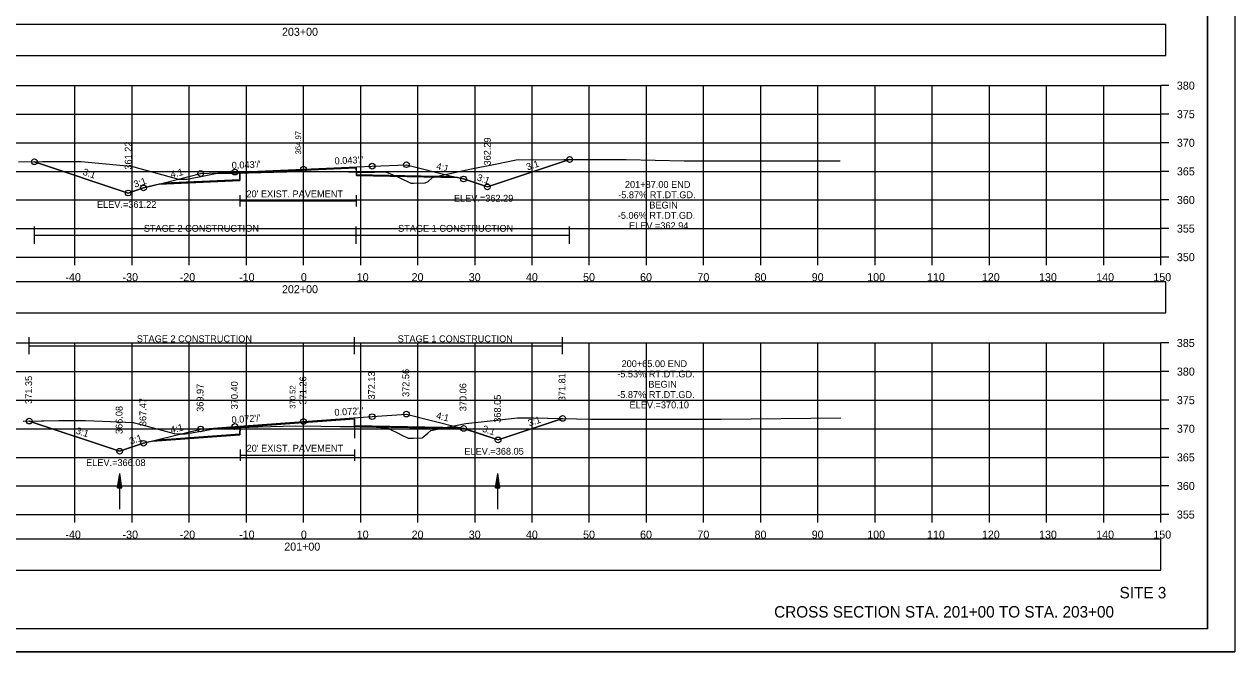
# Model space of a CAD drawing. Extents: x 1376273 to 1384221, y 378927 to 384592.
# Drawn here: x 1379342.3 to 1379554.1, y 381391.9 to 381501.6 of the extents above; entities that cross this region are included whole.
import ezdxf

# ---------------------------------------------------------------- set-up
doc = ezdxf.new("R2010")
doc.units = 0
for name, color, linetype in [('R_Alt Surface', 7, 'Continuous'), ('R_Axis', 7, 'Continuous'), ('R_Axis Annot', 7, 'Continuous'), ('R_Border', 7, 'Continuous'), ('R_Border Notes', 7, 'Continuous'), ('R_Contours', 7, 'Continuous'), ('R_Dimension', 7, 'Continuous'), ('R_Draft', 7, 'Continuous'), ('R_Exist Surface', 7, 'Continuous'), ('R_Fin Surface', 7, 'Continuous'), ('R_Grid', 7, 'Continuous'), ('R_No Plot', 7, 'Continuous'), ('R_Water', 7, 'Continuous'), ('R_Xsect Elev', 7, 'Continuous'), ('R_Xsect Slope', 7, 'Continuous'), ('T_Detection Zones', 7, 'Continuous')]:
    doc.layers.add(name, color=color, linetype=linetype)

msp = doc.modelspace()

# ---------------------------------------------------------------- linework, layer by layer
at = {"layer": 'R_Alt Surface'}
for points in [[(1379366.7, 381473.84), (1379380.01, 381474.42), (1379380.02, 381475.59), (1379391.15, 381476.07), (1379400.38, 381476.47), (1379400.39, 381475.31), (1379417.36, 381474.97)], [(1379380.02, 381471.71), (1379380.02, 381469.71)], [(1379400.38, 381471.71), (1379400.38, 381469.71)], [(1379380.02, 381470.71), (1379400.38, 381470.71)], [(1379365.66, 381428.94), (1379380.03, 381429.98), (1379380.04, 381431.14), (1379391.15, 381431.94), (1379400.04, 381432.58), (1379400.05, 381431.42), (1379418.59, 381431.05)], [(1379380.04, 381427.24), (1379380.04, 381425.24)], [(1379400.04, 381427.24), (1379400.04, 381425.24)], [(1379380.04, 381426.24), (1379400.04, 381426.24)]]:
    msp.add_lwpolyline(points, dxfattribs=at)
at = {"layer": 'R_Axis'}
for p, q in [((1379541.15, 381460.85), (1379541.15, 381490.85)), ((1379542.55, 381490.85), (1379541.15, 381490.85)), ((1379542.55, 381485.85), (1379541.15, 381485.85)), ((1379542.55, 381480.85), (1379541.15, 381480.85)), ((1379542.55, 381475.85), (1379541.15, 381475.85)), ((1379542.55, 381470.85), (1379541.15, 381470.85)), ((1379542.55, 381465.85), (1379541.15, 381465.85)), ((1379241.15, 381460.85), (1379541.15, 381460.85)), ((1379351.15, 381459.45), (1379351.15, 381460.85)), ((1379361.15, 381459.45), (1379361.15, 381460.85)), ((1379371.15, 381459.45), (1379371.15, 381460.85)), ((1379381.15, 381459.45), (1379381.15, 381460.85)), ((1379391.15, 381459.45), (1379391.15, 381460.85)), ((1379401.15, 381459.45), (1379401.15, 381460.85)), ((1379411.15, 381459.45), (1379411.15, 381460.85)), ((1379421.15, 381459.45), (1379421.15, 381460.85)), ((1379431.15, 381459.45), (1379431.15, 381460.85)), ((1379441.15, 381459.45), (1379441.15, 381460.85)), ((1379451.15, 381459.45), (1379451.15, 381460.85)), ((1379461.15, 381459.45), (1379461.15, 381460.85)), ((1379471.15, 381459.45), (1379471.15, 381460.85)), ((1379481.15, 381459.45), (1379481.15, 381460.85)), ((1379491.15, 381459.45), (1379491.15, 381460.85)), ((1379501.15, 381459.45), (1379501.15, 381460.85)), ((1379511.15, 381459.45), (1379511.15, 381460.85)), ((1379521.15, 381459.45), (1379521.15, 381460.85)), ((1379531.15, 381459.45), (1379531.15, 381460.85)), ((1379541.15, 381459.45), (1379541.15, 381460.85)), ((1379542.55, 381460.85), (1379541.15, 381460.85)), ((1379541.15, 381415.85), (1379541.15, 381445.85)), ((1379542.55, 381445.85), (1379541.15, 381445.85)), ((1379542.55, 381440.85), (1379541.15, 381440.85)), ((1379542.55, 381435.85), (1379541.15, 381435.85)), ((1379542.55, 381430.85), (1379541.15, 381430.85)), ((1379542.55, 381425.85), (1379541.15, 381425.85)), ((1379542.55, 381420.85), (1379541.15, 381420.85)), ((1379241.15, 381415.85), (1379541.15, 381415.85)), ((1379351.15, 381414.45), (1379351.15, 381415.85)), ((1379361.15, 381414.45), (1379361.15, 381415.85)), ((1379371.15, 381414.45), (1379371.15, 381415.85)), ((1379381.15, 381414.45), (1379381.15, 381415.85)), ((1379391.15, 381414.45), (1379391.15, 381415.85)), ((1379401.15, 381414.45), (1379401.15, 381415.85)), ((1379411.15, 381414.45), (1379411.15, 381415.85)), ((1379421.15, 381414.45), (1379421.15, 381415.85)), ((1379431.15, 381414.45), (1379431.15, 381415.85)), ((1379441.15, 381414.45), (1379441.15, 381415.85)), ((1379451.15, 381414.45), (1379451.15, 381415.85)), ((1379461.15, 381414.45), (1379461.15, 381415.85)), ((1379471.15, 381414.45), (1379471.15, 381415.85)), ((1379481.15, 381414.45), (1379481.15, 381415.85)), ((1379491.15, 381414.45), (1379491.15, 381415.85)), ((1379501.15, 381414.45), (1379501.15, 381415.85)), ((1379511.15, 381414.45), (1379511.15, 381415.85)), ((1379521.15, 381414.45), (1379521.15, 381415.85)), ((1379531.15, 381414.45), (1379531.15, 381415.85)), ((1379541.15, 381414.45), (1379541.15, 381415.85)), ((1379542.55, 381415.85), (1379541.15, 381415.85))]:
    msp.add_line(p, q, dxfattribs=at)
at = {"layer": 'R_Axis Annot'}
for points in [[(1379240.3, 381496.12), (1379541.99, 381496.12), (1379541.99, 381501.53), (1379240.3, 381501.53)], [(1379240.3, 381451.14), (1379541.99, 381451.14), (1379541.99, 381456.55), (1379240.3, 381456.55)], [(1379239.45, 381406.14), (1379541.14, 381406.14), (1379541.14, 381411.55), (1379239.45, 381411.55)]]:
    msp.add_lwpolyline(points, close=True, dxfattribs=at)
at = {"layer": 'R_Border'}
for q in [(1379549.33, 381601.31), (1379233.15, 381395.85)]:
    msp.add_line((1379549.33, 381395.85), q, dxfattribs=at)
at = {"layer": 'R_Contours'}
for p, q in [((1379380.04, 381431.1), (1379383.22, 381431.19)), ((1379400.05, 381431.25), (1379400.05, 381429.19)), ((1379400.05, 381431.25), (1379400.05, 381431.22)), ((1379415.37, 381430.94), (1379400.05, 381431.25)), ((1379400.05, 381431.22), (1379400.05, 381431.25))]:
    msp.add_line(p, q, dxfattribs=at)
for points in [[(1379414.02, 381474.87), (1379415.68, 381475.22), (1379420.23, 381476.25), (1379424.7, 381477.12), (1379428.38, 381477.86), (1379436.67, 381477.93), (1379437.71, 381477.93), (1379423.31, 381473.13), (1379419.15, 381474.52), (1379418.09, 381474.79)], [(1379400.39, 381475.74), (1379401.38, 381475.73), (1379401.88, 381475.72), (1379403.57, 381475.71), (1379405.41, 381475.78), (1379405.45, 381475.78), (1379405.93, 381475.59), (1379407.18, 381475.09), (1379407.39, 381475), (1379400.39, 381475.14)], [(1379407.39, 381475), (1379407.54, 381474.93), (1379408.09, 381474.68), (1379409.9, 381473.78), (1379410.41, 381473.8), (1379412.45, 381473.82), (1379412.95, 381474.08), (1379413.72, 381474.8), (1379414.02, 381474.87)], [(1379415.37, 381430.94), (1379418.93, 381431.65), (1379419.56, 381431.78), (1379426.46, 381432.55), (1379428.58, 381432.77), (1379431.31, 381432.79), (1379436.47, 381432.66), (1379425.18, 381428.9), (1379419.27, 381430.87)]]:
    msp.add_lwpolyline(points, close=True, dxfattribs=at)
for points in [[(1379400.05, 381431.25), (1379400.04, 381432.58), (1379391.15, 381431.94), (1379380.04, 381431.14), (1379380.04, 381431.1)], [(1379383.22, 381431.19), (1379389.81, 381431.36), (1379394.15, 381431.28), (1379400.05, 381431.22)], [(1379400.05, 381431.22), (1379401.04, 381431.2), (1379402.71, 381431.17), (1379403.84, 381431.14), (1379405.44, 381431.03), (1379405.86, 381430.99), (1379406.38, 381430.75), (1379407.73, 381430.06), (1379408.22, 381429.79), (1379409.45, 381429.2), (1379410.41, 381429.23), (1379411.91, 381429.24), (1379412.91, 381430.1), (1379413.4, 381430.55), (1379415.37, 381430.94)]]:
    msp.add_lwpolyline(points, dxfattribs=at)
at = {"layer": 'R_Dimension'}
for p, q in [((1379344.06, 381463.19), (1379344.06, 381466.19)), ((1379400.38, 381463.19), (1379400.38, 381466.19)), ((1379437.71, 381463.19), (1379437.71, 381466.19)), ((1379344.06, 381464.69), (1379437.71, 381464.69)), ((1379343.16, 381443.88), (1379343.16, 381446.88)), ((1379400.04, 381443.88), (1379400.04, 381446.88)), ((1379436.47, 381443.88), (1379436.47, 381446.88)), ((1379343.16, 381445.38), (1379436.47, 381445.38))]:
    msp.add_line(p, q, dxfattribs=at)
at = {"layer": 'R_Exist Surface'}
for points in [[(1379341.29, 381477.52), (1379345.5, 381477.55), (1379352.22, 381477.56), (1379360.86, 381476.77), (1379361.01, 381476.75), (1379361.45, 381476.63), (1379369.27, 381474.5), (1379370.29, 381474.47), (1379370.82, 381474.49), (1379374.07, 381475.12), (1379375.77, 381475.46), (1379378.31, 381475.52), (1379379.02, 381475.54), (1379381.52, 381475.61), (1379390.43, 381475.82), (1379398.99, 381475.76), (1379401.38, 381475.73), (1379401.88, 381475.72), (1379403.57, 381475.71), (1379405.41, 381475.78), (1379405.45, 381475.78), (1379405.93, 381475.59), (1379407.18, 381475.09), (1379407.54, 381474.93), (1379408.09, 381474.68), (1379409.9, 381473.78), (1379410.41, 381473.8), (1379412.45, 381473.82), (1379412.95, 381474.08), (1379413.72, 381474.8), (1379415.68, 381475.22), (1379420.23, 381476.25), (1379424.7, 381477.12), (1379428.38, 381477.86), (1379436.67, 381477.93), (1379441.6, 381477.93), (1379447.59, 381477.91), (1379457.75, 381477.72), (1379475.09, 381477.7), (1379485.01, 381477.69), (1379485.05, 381477.69)], [(1379342.09, 381432.18), (1379348.35, 381432.3), (1379353.03, 381432.32), (1379357.35, 381432.15), (1379361.32, 381431.96), (1379362.68, 381431.6), (1379368.51, 381430.01), (1379369.83, 381429.99), (1379370.5, 381429.99), (1379372.87, 381430.39), (1379376.16, 381430.96), (1379377.92, 381431.04), (1379379.04, 381431.07), (1379383.22, 381431.19), (1379389.81, 381431.36), (1379394.15, 381431.28), (1379401.04, 381431.2), (1379402.71, 381431.17), (1379403.84, 381431.14), (1379405.44, 381431.03), (1379405.86, 381430.99), (1379406.38, 381430.75), (1379407.73, 381430.06), (1379408.22, 381429.79), (1379409.45, 381429.2), (1379410.41, 381429.23), (1379411.91, 381429.24), (1379412.91, 381430.1), (1379413.4, 381430.55), (1379418.93, 381431.65), (1379419.56, 381431.78), (1379426.46, 381432.55), (1379428.58, 381432.77), (1379431.31, 381432.79), (1379441.41, 381432.54), (1379442.85, 381432.53), (1379453.76, 381432.54), (1379456.63, 381432.53), (1379464.21, 381432.53), (1379485.14, 381432.76)]]:
    msp.add_lwpolyline(points, dxfattribs=at)
at = {"layer": 'R_Fin Surface'}
for points in [[(1379344.06, 381477.54), (1379360.48, 381472.07), (1379363.15, 381472.96), (1379366.74, 381473.86), (1379373.15, 381475.46), (1379379.15, 381475.72), (1379391.15, 381476.24), (1379403.15, 381476.76), (1379409.15, 381477.02), (1379417.06, 381475.04), (1379419.15, 381474.52), (1379423.31, 381473.13), (1379437.71, 381477.93)], [(1379343.16, 381432.2), (1379343.16, 381432.2), (1379358.98, 381426.93), (1379363.15, 381428.31), (1379365.72, 381428.96), (1379373.15, 381430.81), (1379379.15, 381431.25), (1379391.15, 381432.11), (1379403.15, 381432.97), (1379409.15, 381433.41), (1379418.16, 381431.15), (1379419.15, 381430.91), (1379425.18, 381428.9), (1379436.47, 381432.66)]]:
    msp.add_lwpolyline(points, dxfattribs=at)
at = {"layer": 'R_Grid'}
for p, q in [((1379241.15, 381490.85), (1379541.15, 381490.85)), ((1379351.15, 381460.85), (1379351.15, 381490.85)), ((1379361.15, 381460.85), (1379361.15, 381490.85)), ((1379371.15, 381460.85), (1379371.15, 381490.85)), ((1379381.15, 381460.85), (1379381.15, 381490.85)), ((1379391.15, 381460.85), (1379391.15, 381490.85)), ((1379401.15, 381460.85), (1379401.15, 381490.85)), ((1379411.15, 381460.85), (1379411.15, 381490.85)), ((1379421.15, 381460.85), (1379421.15, 381490.85)), ((1379431.15, 381460.85), (1379431.15, 381490.85)), ((1379441.15, 381460.85), (1379441.15, 381490.85)), ((1379451.15, 381460.85), (1379451.15, 381490.85)), ((1379461.15, 381460.85), (1379461.15, 381490.85)), ((1379471.15, 381460.85), (1379471.15, 381490.85)), ((1379481.15, 381460.85), (1379481.15, 381490.85)), ((1379491.15, 381460.85), (1379491.15, 381490.85)), ((1379501.15, 381460.85), (1379501.15, 381490.85)), ((1379511.15, 381460.85), (1379511.15, 381490.85)), ((1379521.15, 381460.85), (1379521.15, 381490.85)), ((1379531.15, 381460.85), (1379531.15, 381490.85)), ((1379541.15, 381460.85), (1379541.15, 381490.85)), ((1379241.15, 381485.85), (1379541.15, 381485.85)), ((1379241.15, 381480.85), (1379541.15, 381480.85)), ((1379241.15, 381475.85), (1379541.15, 381475.85)), ((1379241.15, 381470.85), (1379541.15, 381470.85)), ((1379241.15, 381465.85), (1379541.15, 381465.85)), ((1379241.15, 381460.85), (1379541.15, 381460.85)), ((1379241.15, 381445.85), (1379541.15, 381445.85)), ((1379351.15, 381415.85), (1379351.15, 381445.85)), ((1379361.15, 381415.85), (1379361.15, 381445.85)), ((1379371.15, 381415.85), (1379371.15, 381445.85)), ((1379381.15, 381415.85), (1379381.15, 381445.85)), ((1379391.15, 381415.85), (1379391.15, 381445.85)), ((1379401.15, 381415.85), (1379401.15, 381445.85)), ((1379411.15, 381415.85), (1379411.15, 381445.85)), ((1379421.15, 381415.85), (1379421.15, 381445.85)), ((1379431.15, 381415.85), (1379431.15, 381445.85)), ((1379441.15, 381415.85), (1379441.15, 381445.85)), ((1379451.15, 381415.85), (1379451.15, 381445.85)), ((1379461.15, 381415.85), (1379461.15, 381445.85)), ((1379471.15, 381415.85), (1379471.15, 381445.85)), ((1379481.15, 381415.85), (1379481.15, 381445.85)), ((1379491.15, 381415.85), (1379491.15, 381445.85)), ((1379501.15, 381415.85), (1379501.15, 381445.85)), ((1379511.15, 381415.85), (1379511.15, 381445.85)), ((1379521.15, 381415.85), (1379521.15, 381445.85)), ((1379531.15, 381415.85), (1379531.15, 381445.85)), ((1379541.15, 381415.85), (1379541.15, 381445.85)), ((1379241.15, 381440.85), (1379541.15, 381440.85)), ((1379241.15, 381435.85), (1379541.15, 381435.85)), ((1379241.15, 381430.85), (1379541.15, 381430.85)), ((1379241.15, 381425.85), (1379541.15, 381425.85)), ((1379241.15, 381420.85), (1379541.15, 381420.85)), ((1379241.15, 381415.85), (1379541.15, 381415.85))]:
    msp.add_line(p, q, dxfattribs=at)
at = {"layer": 'R_No Plot'}
msp.add_line((1379220.75, 381391.87), (1379554.08, 381391.87), dxfattribs=at)
for points in [[(1379220.74, 381605.2), (1379554.08, 381605.2), (1379554.08, 381391.86), (1379220.74, 381391.86)], [(1379467.07, 381601.31), (1379467.07, 381591.43), (1379502.8, 381591.43), (1379502.8, 381588.51), (1379526, 381588.51), (1379526, 381564.17), (1379549.33, 381564.17), (1379549.33, 381395.85), (1379233.15, 381395.85), (1379233.15, 381601.31)]]:
    msp.add_lwpolyline(points, close=True, dxfattribs=at)
for points in [[(1379365.89, 381473.64), (1379380.01, 381474.26), (1379380.02, 381475.59), (1379391.15, 381476.07), (1379400.38, 381476.47), (1379400.39, 381475.14), (1379418.09, 381474.79)], [(1379364.72, 381428.71), (1379380.03, 381429.81), (1379380.04, 381431.14), (1379391.15, 381431.94), (1379400.04, 381432.58), (1379400.05, 381431.25), (1379419.27, 381430.87)]]:
    msp.add_lwpolyline(points, dxfattribs=at)
for centre in [(1379344.06, 381477.54), (1379437.71, 381477.93), (1379373.15, 381475.46), (1379379.15, 381475.72), (1379391.15, 381476.24), (1379403.15, 381476.76), (1379409.15, 381477.02), (1379419.15, 381474.52), (1379423.31, 381473.13), (1379423.31, 381473.13), (1379360.48, 381472.07), (1379360.48, 381472.07), (1379363.15, 381472.96), (1379403.15, 381432.97), (1379409.15, 381433.41), (1379343.16, 381432.2), (1379373.15, 381430.81), (1379379.15, 381431.25), (1379391.15, 381432.11), (1379419.15, 381430.91), (1379436.47, 381432.66), (1379425.18, 381428.9), (1379425.18, 381428.9), (1379358.98, 381426.93), (1379358.98, 381426.93), (1379363.15, 381428.31)]:
    msp.add_circle(centre, 0.5, dxfattribs=at)
at = {"layer": 'R_Water'}
for p, q in [((1379358.61, 381420.55), (1379358.99, 381423.05)), ((1379358.99, 381416.8), (1379358.99, 381423.05)), ((1379359.36, 381420.55), (1379358.99, 381423.05)), ((1379424.75, 381420.55), (1379425.12, 381423.05)), ((1379425.12, 381416.8), (1379425.12, 381423.05)), ((1379425.5, 381420.55), (1379425.12, 381423.05)), ((1379358.61, 381420.55), (1379359.36, 381420.55)), ((1379358.68, 381420.55), (1379358.99, 381422.64)), ((1379358.74, 381420.55), (1379358.99, 381422.21)), ((1379358.8, 381420.55), (1379358.99, 381421.79)), ((1379358.87, 381420.55), (1379358.99, 381421.37)), ((1379358.93, 381420.55), (1379358.99, 381420.95)), ((1379359.3, 381420.55), (1379358.99, 381422.64)), ((1379359.24, 381420.55), (1379358.99, 381422.21)), ((1379359.17, 381420.55), (1379358.99, 381421.79)), ((1379359.11, 381420.55), (1379358.99, 381421.37)), ((1379359.05, 381420.55), (1379358.99, 381420.95)), ((1379424.75, 381420.55), (1379425.5, 381420.55)), ((1379424.81, 381420.55), (1379425.12, 381422.64)), ((1379424.88, 381420.55), (1379425.12, 381422.21)), ((1379424.94, 381420.55), (1379425.12, 381421.79)), ((1379425, 381420.55), (1379425.12, 381421.37)), ((1379425.07, 381420.55), (1379425.12, 381420.95)), ((1379425.44, 381420.55), (1379425.12, 381422.64)), ((1379425.37, 381420.55), (1379425.12, 381422.21)), ((1379425.31, 381420.55), (1379425.12, 381421.79)), ((1379425.25, 381420.55), (1379425.12, 381421.37)), ((1379425.18, 381420.55), (1379425.12, 381420.95))]:
    msp.add_line(p, q, dxfattribs=at)
at = {"layer": 'T_Detection Zones'}
for points in [[(1379344.06, 381477.54), (1379345.5, 381477.55), (1379352.22, 381477.56), (1379360.86, 381476.77), (1379361.01, 381476.75), (1379361.45, 381476.63), (1379369.27, 381474.5), (1379370.29, 381474.47), (1379370.82, 381474.49), (1379374.07, 381475.12), (1379375.77, 381475.46), (1379378.31, 381475.52), (1379379.02, 381475.54), (1379380.02, 381475.57), (1379380.01, 381474.26), (1379365.89, 381473.64), (1379363.15, 381472.96), (1379360.48, 381472.07)], [(1379380.02, 381475.57), (1379381.52, 381475.61), (1379390.43, 381475.82), (1379398.99, 381475.76), (1379400.39, 381475.74), (1379400.38, 381476.47), (1379391.15, 381476.07), (1379380.02, 381475.59)], [(1379343.16, 381432.2), (1379348.35, 381432.3), (1379353.03, 381432.32), (1379357.35, 381432.15), (1379361.32, 381431.96), (1379362.68, 381431.6), (1379368.51, 381430.01), (1379369.83, 381429.99), (1379370.5, 381429.99), (1379372.87, 381430.39), (1379376.16, 381430.96), (1379377.92, 381431.04), (1379379.04, 381431.07), (1379380.04, 381431.1), (1379380.03, 381429.81), (1379364.72, 381428.71), (1379363.15, 381428.31), (1379358.98, 381426.93)]]:
    msp.add_lwpolyline(points, close=True, dxfattribs=at)

# ---------------------------------------------------------------- texts
at = {"layer": 'R_Alt Surface'}
for p in [(1379381.16, 381471.32), (1379381.19, 381426.85)]:
    msp.add_text("20' EXIST. PAVEMENT", height=1.2, dxfattribs=at).set_placement(p)
at = {"layer": 'R_Axis Annot'}
for s, p in [('203+00', (1379387.38, 381499.55)), ('380', (1379543.95, 381490.15)), ('375', (1379543.95, 381485.15)), ('370', (1379543.95, 381480.15)), ('365', (1379543.95, 381475.15)), ('360', (1379543.95, 381470.15)), ('355', (1379543.95, 381465.15)), ('350', (1379543.95, 381460.15)), ('-40', (1379349.49, 381456.65)), ('-30', (1379359.49, 381456.65)), ('-20', (1379369.49, 381456.65)), ('-10', (1379379.88, 381456.65)), ('0', (1379390.69, 381456.65)), ('10', (1379400.46, 381456.65)), ('20', (1379410.06, 381456.65)), ('30', (1379420.06, 381456.65)), ('40', (1379430.06, 381456.65)), ('50', (1379440.06, 381456.65)), ('60', (1379450.03, 381456.65)), ('70', (1379460.06, 381456.65)), ('80', (1379470.06, 381456.65)), ('90', (1379480.06, 381456.65)), ('100', (1379489.77, 381456.65)), ('110', (1379500.23, 381456.65)), ('120', (1379509.83, 381456.65)), ('130', (1379519.83, 381456.65)), ('140', (1379529.83, 381456.65)), ('150', (1379539.83, 381456.65)), ('202+00', (1379387.38, 381454.55)), ('385', (1379543.95, 381445.15)), ('380', (1379543.95, 381440.15)), ('375', (1379543.95, 381435.15)), ('370', (1379543.95, 381430.15)), ('365', (1379543.95, 381425.15)), ('360', (1379543.95, 381420.15)), ('355', (1379543.95, 381415.15)), ('-40', (1379349.49, 381411.65)), ('-30', (1379359.49, 381411.65)), ('-20', (1379369.49, 381411.65)), ('-10', (1379379.88, 381411.65)), ('0', (1379390.69, 381411.65)), ('10', (1379400.46, 381411.65)), ('20', (1379410.06, 381411.65)), ('30', (1379420.06, 381411.65)), ('40', (1379430.06, 381411.65)), ('50', (1379440.06, 381411.65)), ('60', (1379450.03, 381411.65)), ('70', (1379460.06, 381411.65)), ('80', (1379470.06, 381411.65)), ('90', (1379480.06, 381411.65)), ('100', (1379489.77, 381411.65)), ('110', (1379500.23, 381411.65)), ('120', (1379509.83, 381411.65)), ('130', (1379519.83, 381411.65)), ('140', (1379529.83, 381411.65)), ('150', (1379539.83, 381411.65)), ('201+00', (1379387.78, 381409.55))]:
    msp.add_text(s, height=1.4, dxfattribs=at).set_placement(p)
at = {"layer": 'R_Border Notes'}
for s, p in [('ELEV.=362.29', (1379417.46, 381470.55)), ('ELEV.=361.22', (1379355.01, 381469.47)), ('ELEV.=368.05', (1379419.29, 381426.31)), ('ELEV.=366.08', (1379353.11, 381424.33))]:
    msp.add_text(s, height=1.2, dxfattribs=at).set_placement(p)
for s, p in [('368.05', (1379425.68, 381431.9)), ('366.08', (1379359.48, 381429.93))]:
    msp.add_text(s, height=1.2, rotation=90, dxfattribs=at).set_placement(p)
at = {"layer": 'R_Dimension'}
for s, p in [('STAGE 2 CONSTRUCTION', (1379363.2, 381465.29)), ('STAGE 1 CONSTRUCTION', (1379407.69, 381465.29)), ('STAGE 2 CONSTRUCTION', (1379361.98, 381445.98)), ('STAGE 1 CONSTRUCTION', (1379407.63, 381445.98))]:
    msp.add_text(s, height=1.2, dxfattribs=at).set_placement(p)
at = {"layer": 'R_Draft'}
for s, p in [('SITE 3', (1379533.92, 381401.2)), ('CROSS SECTION STA. 201+00 TO STA. 203+00', (1379473.49, 381397.85))]:
    msp.add_text(s, height=2, dxfattribs=at).set_placement(p)
at = {"layer": 'R_Xsect Elev'}
for s, height, rotation, p in [('364.97', 1, 90, (1379390.73, 381478.82)), ('361.22', 1.2, 90, (1379361.08, 381476.16)), ('362.29', 1.2, 90, (1379423.91, 381476.88)), ('201+87.00 END', 1.2, 360, (1379447.38, 381472.96)), ('-5.87% RT.DT.GD.', 1.2, 360, (1379446.2, 381471.16)), ('BEGIN', 1.2, 360, (1379451.65, 381469.36)), ('-5.06% RT.DT.GD.', 1.2, 360, (1379446.13, 381467.56)), ('ELEV.=362.94', 1.2, 360, (1379448.09, 381465.76)), ('200+65.00 END', 1.2, 360, (1379446.79, 381441.63)), ('371.35', 1.2, 90, (1379343.66, 381435.2)), ('371.26', 1.2, 90, (1379391.65, 381435.11)), ('372.13', 1.2, 90, (1379403.65, 381435.97)), ('372.56', 1.2, 90, (1379409.65, 381436.41)), ('371.81', 1.2, 90, (1379436.97, 381435.66)), ('-5.53% RT.DT.GD.', 1.2, 360, (1379446.03, 381439.83)), ('369.97', 1.2, 90, (1379373.65, 381433.81)), ('370.40', 1.2, 90, (1379379.65, 381434.25)), ('370.52', 1, 90, (1379389.74, 381434.36)), ('370.06', 1.2, 90, (1379419.65, 381433.91)), ('BEGIN', 1.2, 360, (1379451.48, 381438.03)), ('367.47', 1.2, 90, (1379363.65, 381431.31)), ('368.05', 1.2, 90, (1379425.68, 381431.9)), ('368.05', 1.2, 90, (1379425.68, 381431.9)), ('-5.87% RT.DT.GD.', 1.2, 360, (1379446.03, 381436.23)), ('ELEV.=370.10', 1.2, 360, (1379448.19, 381434.43)), ('366.08', 1.2, 90, (1379359.48, 381429.93))]:
    msp.add_text(s, height=height, rotation=rotation, dxfattribs=at).set_placement(p)
at = {"layer": 'R_Xsect Slope'}
for s, rotation, p in [("0.043'/'", 2.4867, (1379378.61, 381476.3)), ("0.043'/'", 2.4867, (1379396.61, 381477.08)), ('3:1', 18.4349, (1379430.35, 381476.01)), ('3:1', 341.5651, (1379352.43, 381475.28)), ('4:1', 14.0362, (1379368.03, 381474.69)), ('4:1', 345.9638, (1379414.27, 381476.26)), ('3:1', 18.4349, (1379361.66, 381472.99)), ('3:1', 341.5651, (1379421.39, 381474.3)), ("0.072'/'", 4.1182, (1379378.6, 381431.81)), ("0.072'/'", 4.1182, (1379396.6, 381433.1)), ('4:1', 345.9638, (1379414.27, 381432.64)), ('4:1', 14.0362, (1379368.03, 381430.05)), ('3:1', 341.5651, (1379422.32, 381430.38)), ('3:1', 18.4349, (1379430.66, 381431.25)), ('3:1', 341.5651, (1379351.23, 381430.04)), ('3:1', 18.4349, (1379360.91, 381428.09))]:
    msp.add_text(s, height=1.2, rotation=rotation, dxfattribs=at).set_placement(p)

doc.saveas('drawing.dxf')
